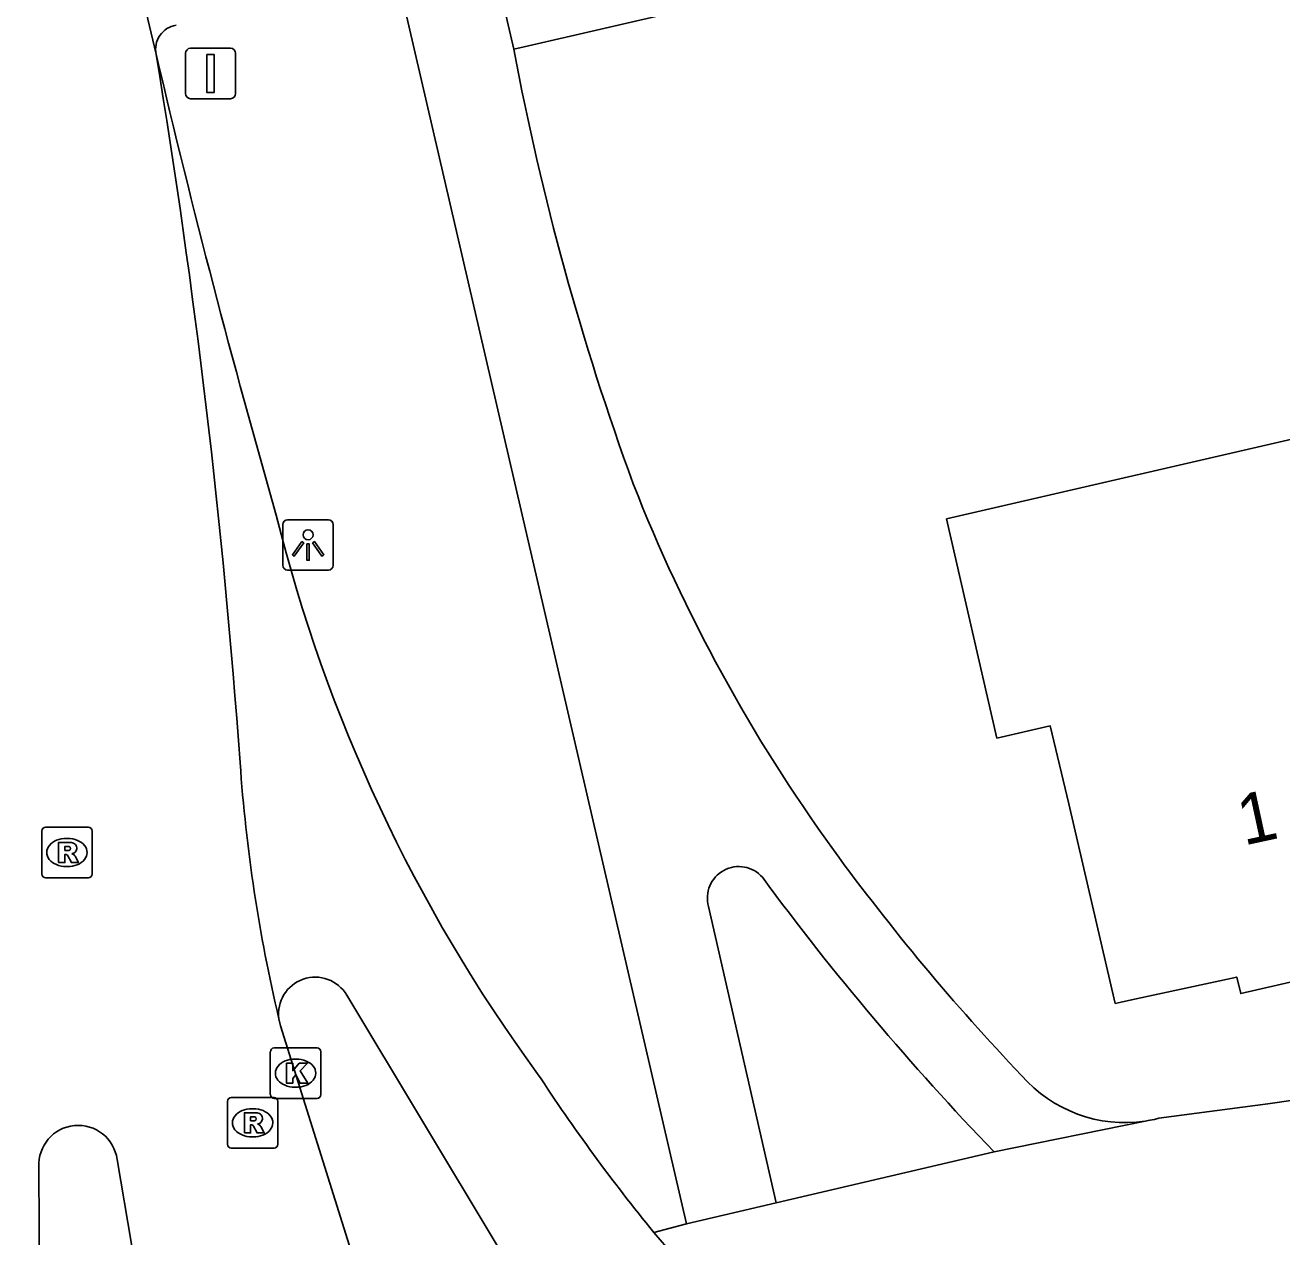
# Model space of a CAD drawing. Extents: x 156414 to 157775, y 382335 to 383765.
# Drawn here: x 156659.96 to 156684.9, y 382938.76 to 382962.8 of the extents above; entities that cross this region are included whole.
import ezdxf

# ---------------------------------------------------------------- set-up
doc = ezdxf.new("R2010")
doc.units = 0
for name, color, linetype in [('IMGEO_Fietspad_gesloten', 7, 'Continuous'), ('IMGEO_Kolk', 7, 'Continuous'), ('IMGEO_Lichtpunt', 7, 'Continuous'), ('IMGEO_Pand', 7, 'Continuous'), ('IMGEO_Pand_nummerreeks', 7, 'Continuous'), ('IMGEO_Rijbaan_lokaal_gesloten', 7, 'Continuous'), ('IMGEO_Rijbaan_lokaal_open', 7, 'Continuous'), ('IMGEO_Rioolput', 7, 'Continuous'), ('IMGEO_Verkeersbordpaal', 7, 'Continuous'), ('IMGEO_Voetpad_open', 7, 'Continuous')]:
    doc.layers.add(name, color=color, linetype=linetype)

msp = doc.modelspace()

# ---------------------------------------------------------------- linework, layer by layer
at = {"layer": 'IMGEO_Fietspad_gesloten'}
for points in [[(156666.346, 382943.555), (156669.332, 382938.592)], [(156673.691, 382937.395), (156672.436, 382938.851)]]:
    msp.add_lwpolyline(points, dxfattribs=at)
for centre, radius, start, end in [((156852.43, 383006.82), 195.033, 193.21871, 195.99498), ((156695.66, 382960.697), 31.644, 193.9326, 216.2229), ((156665.719, 382943.187), 0.727, 30.3959, 187.8466), ((156700.822, 382962.05), 36.66, 213.1595, 219.2581)]:
    msp.add_arc(centre, radius, start, end, dxfattribs=at)
at = {"layer": 'IMGEO_Kolk'}
for p, q in [((156664.904, 382942.509), (156665.756, 382942.509)), ((156664.829, 382941.583), (156664.829, 382942.435)), ((156665.317, 382942.289), (156665.342, 382942.289)), ((156665.83, 382942.435), (156665.83, 382941.583)), ((156665.34, 382941.729), (156665.315, 382941.729)), ((156665.756, 382941.509), (156664.904, 382941.509))]:
    msp.add_line(p, q, dxfattribs=at)
for points in [[(156664.904, 382942.509), (156665.756, 382942.509)], [(156664.829, 382941.583), (156664.829, 382942.435)], [(156665.83, 382942.435), (156665.83, 382941.583)], [(156665.15, 382942.209), (156665.273, 382942.209), (156665.273, 382942.058), (156665.403, 382942.209), (156665.567, 382942.209), (156665.421, 382942.058), (156665.574, 382941.809), (156665.422, 382941.809), (156665.337, 382941.973), (156665.273, 382941.906), (156665.273, 382941.809), (156665.15, 382941.809), (156665.15, 382942.209)], [(156665.756, 382941.509), (156664.904, 382941.509)]]:
    msp.add_lwpolyline(points, dxfattribs=at)
for centre, start, end in [((156664.906, 382942.433), 91.552, 178.448), ((156664.906, 382942.433), 91.552, 178.448), ((156665.754, 382942.433), 1.552, 88.448), ((156665.754, 382942.433), 1.552, 88.448), ((156664.906, 382941.585), 181.552, 268.448), ((156664.906, 382941.585), 181.552, 268.448), ((156665.754, 382941.585), 271.552, 358.448), ((156665.754, 382941.585), 271.552, 358.448)]:
    msp.add_arc(centre, 0.0765, start, end, dxfattribs=at)
for centre, major_axis, ratio, start_param, end_param in [((156665.316, 382942.009), (-0.387, 0.002), 0.722429, 4.712389, 7.853982), ((156665.341, 382942.009), (-0.39, 0.002), 0.717154, 1.570796, 4.712389)]:
    msp.add_ellipse(centre, major_axis=major_axis, ratio=ratio, start_param=start_param, end_param=end_param, dxfattribs=at)
at = {"layer": 'IMGEO_Lichtpunt'}
for p, q in [((156665.981, 382952.987), (156665.173, 382952.987)), ((156665.981, 382952.987), (156665.173, 382952.987)), ((156665.079, 382952.892), (156665.079, 382952.085)), ((156665.079, 382952.892), (156665.079, 382952.085)), ((156666.075, 382952.085), (156666.075, 382952.892)), ((156666.075, 382952.085), (156666.075, 382952.892)), ((156665.173, 382951.991), (156665.981, 382951.991)), ((156665.173, 382951.991), (156665.981, 382951.991))]:
    msp.add_line(p, q, dxfattribs=at)
for points in [[(156665.453, 382952.556), (156665.492, 382952.528), (156665.304, 382952.266), (156665.266, 382952.293), (156665.453, 382952.556)], [(156665.555, 382952.508), (156665.602, 382952.508), (156665.602, 382952.186), (156665.555, 382952.186), (156665.555, 382952.508)], [(156665.665, 382952.528), (156665.703, 382952.555), (156665.89, 382952.293), (156665.851, 382952.265), (156665.665, 382952.528)]]:
    msp.add_lwpolyline(points, dxfattribs=at)
msp.add_circle((156665.578, 382952.69), 0.0994, dxfattribs=at)
for centre, start, end in [((156665.173, 382952.892), 90, 180), ((156665.173, 382952.892), 90, 180), ((156665.981, 382952.892), 0, 90), ((156665.981, 382952.892), 0, 90), ((156665.173, 382952.085), 180, 270), ((156665.173, 382952.085), 180, 270), ((156665.981, 382952.085), 270, 0), ((156665.981, 382952.085), 270, 360)]:
    msp.add_arc(centre, 0.0946, start, end, dxfattribs=at)
at = {"layer": 'IMGEO_Pand'}
for points in [[(156678.32, 382969.463), (156679.378, 382964.776), (156679.422, 382964.581), (156669.864, 382962.371), (156669.66, 382962.324)], [(156669.66, 382962.324), (156668.527, 382967.194)], [(156688.133, 382944.522), (156688.029, 382944.497), (156684.08, 382943.587), (156684.002, 382943.914), (156681.915, 382943.463), (156681.71, 382943.419), (156681.59, 382943.393), (156680.67, 382947.354), (156680.301, 382948.897), (156679.243, 382948.657), (156678.244, 382953.005), (156685.784, 382954.744)]]:
    msp.add_lwpolyline(points, dxfattribs=at)
at = {"layer": 'IMGEO_Rijbaan_lokaal_gesloten'}
for points in [[(156659.965, 382973.144), (156662.564, 382962.222)], [(156664.999, 382943.088), (156665.032, 382942.951), (156666.607, 382937.928)], [(156662.36, 382936.934), (156661.789, 382940.297)], [(156660.24, 382940.148), (156660.255, 382936.501)]]:
    msp.add_lwpolyline(points, dxfattribs=at)
for centre, radius, start, end in [((156510.161, 382937.028), 154.471, 4.13618, 9.38663), ((156695.739, 382950.339), 31.584, 183.9374, 193.2718), ((156661.017, 382940.195), 0.779, 7.53, 183.4589)]:
    msp.add_arc(centre, radius, start, end, dxfattribs=at)
at = {"layer": 'IMGEO_Rijbaan_lokaal_open'}
msp.add_arc((156663.038, 382962.322), 0.485, 99.305, 191.9556, dxfattribs=at)
at = {"layer": 'IMGEO_Rioolput'}
for p, q in [((156660.293, 382945.961), (156660.293, 382946.813)), ((156660.368, 382946.887), (156661.22, 382946.887)), ((156661.294, 382946.813), (156661.294, 382945.961)), ((156660.781, 382946.667), (156660.806, 382946.667)), ((156660.804, 382946.107), (156660.779, 382946.107)), ((156661.22, 382945.887), (156660.368, 382945.887)), ((156664.052, 382941.524), (156664.904, 382941.524)), ((156663.977, 382940.598), (156663.977, 382941.45)), ((156664.465, 382941.304), (156664.49, 382941.304)), ((156664.978, 382941.45), (156664.978, 382940.598)), ((156664.904, 382940.524), (156664.052, 382940.524)), ((156664.488, 382940.744), (156664.463, 382940.744))]:
    msp.add_line(p, q, dxfattribs=at)
for points in [[(156660.293, 382945.961), (156660.293, 382946.813)], [(156660.368, 382946.887), (156661.22, 382946.887)], [(156661.294, 382946.813), (156661.294, 382945.961)], [(156660.882, 382946.585), (156660.63, 382946.587), (156660.63, 382946.187)], [(156660.808, 382946.506), (156660.754, 382946.506), (156660.754, 382946.425)], [(156660.63, 382946.187), (156660.754, 382946.187), (156660.754, 382946.349), (156660.765, 382946.349)], [(156660.754, 382946.425), (156660.806, 382946.425)], [(156660.812, 382946.32), (156660.883, 382946.187), (156661.023, 382946.187), (156660.958, 382946.313)], [(156661.22, 382945.887), (156660.368, 382945.887)], [(156664.052, 382941.524), (156664.904, 382941.524)], [(156663.977, 382940.598), (156663.977, 382941.45)], [(156664.978, 382941.45), (156664.978, 382940.598)], [(156664.566, 382941.222), (156664.314, 382941.224), (156664.314, 382940.824)], [(156664.492, 382941.143), (156664.438, 382941.143), (156664.438, 382941.062)], [(156664.438, 382941.062), (156664.49, 382941.062)], [(156664.314, 382940.824), (156664.438, 382940.824), (156664.438, 382940.986), (156664.449, 382940.986)], [(156664.496, 382940.957), (156664.567, 382940.824), (156664.707, 382940.824), (156664.642, 382940.95)], [(156664.904, 382940.524), (156664.052, 382940.524)]]:
    msp.add_lwpolyline(points, dxfattribs=at)
for centre, radius, start, end in [((156660.37, 382946.811), 0.0765, 91.552, 178.448), ((156660.37, 382946.811), 0.0765, 91.552, 178.448), ((156661.218, 382946.811), 0.0765, 1.552, 88.448), ((156661.218, 382946.811), 0.0765, 1.552, 88.448), ((156660.814, 382946.41), 0.0964, 77.0061, 93.1865), ((156660.828, 382946.467), 0.0378, 276.6634, 79.6772), ((156660.881, 382946.475), 0.109, 350.3612, 89.416), ((156660.764, 382946.296), 0.0533, 26.0293, 88.6989), ((156660.79, 382946.614), 0.19, 274.7715, 282.9687), ((156660.879, 382946.475), 0.112, 277.5842, 350.9817), ((156660.863, 382946.26), 0.108, 29.5134, 73.7905), ((156660.37, 382945.963), 0.0765, 181.552, 268.448), ((156660.37, 382945.963), 0.0765, 181.552, 268.448), ((156661.218, 382945.963), 0.0765, 271.552, 358.448), ((156661.218, 382945.963), 0.0765, 271.552, 358.448), ((156664.054, 382941.448), 0.0765, 91.552, 178.448), ((156664.054, 382941.448), 0.0765, 91.552, 178.448), ((156664.902, 382941.448), 0.0765, 1.552, 88.448), ((156664.902, 382941.448), 0.0765, 1.552, 88.448), ((156664.474, 382941.251), 0.19, 274.7715, 282.9687), ((156664.498, 382941.047), 0.0964, 77.0061, 93.1865), ((156664.512, 382941.104), 0.0378, 276.6634, 79.6772), ((156664.565, 382941.112), 0.109, 350.3612, 89.416), ((156664.563, 382941.112), 0.112, 277.5842, 350.9817), ((156664.448, 382940.933), 0.0533, 26.0293, 88.6989), ((156664.547, 382940.897), 0.108, 29.5134, 73.7905), ((156664.054, 382940.6), 0.0765, 181.552, 268.448), ((156664.054, 382940.6), 0.0765, 181.552, 268.448), ((156664.902, 382940.6), 0.0765, 271.552, 358.448), ((156664.902, 382940.6), 0.0765, 271.552, 358.448)]:
    msp.add_arc(centre, radius, start, end, dxfattribs=at)
for centre, major_axis, ratio, start_param, end_param in [((156660.78, 382946.387), (-0.387, 0.002), 0.722429, 4.712389, 7.853982), ((156660.805, 382946.387), (-0.39, 0.002), 0.717154, 1.570796, 4.712389), ((156664.464, 382941.024), (-0.387, 0.002), 0.722429, 4.712389, 7.853982), ((156664.489, 382941.024), (-0.39, 0.002), 0.717154, 1.570796, 4.712389)]:
    msp.add_ellipse(centre, major_axis=major_axis, ratio=ratio, start_param=start_param, end_param=end_param, dxfattribs=at)
at = {"layer": 'IMGEO_Verkeersbordpaal'}
for p, q in [((156663.148, 382961.442), (156663.148, 382962.242)), ((156663.148, 382962.242), (156663.148, 382961.442)), ((156663.248, 382962.342), (156664.038, 382962.342)), ((156664.038, 382962.342), (156663.248, 382962.342)), ((156664.138, 382962.242), (156664.138, 382961.442)), ((156664.138, 382961.442), (156664.138, 382962.242)), ((156664.038, 382961.342), (156663.248, 382961.342)), ((156663.248, 382961.342), (156664.038, 382961.342))]:
    msp.add_line(p, q, dxfattribs=at)
msp.add_lwpolyline([(156663.568, 382962.217), (156663.718, 382962.217), (156663.718, 382961.467), (156663.568, 382961.467), (156663.568, 382962.217)], dxfattribs=at)
for centre, start, end in [((156663.248, 382962.242), 90, 180), ((156663.248, 382962.242), 90, 180), ((156664.038, 382962.242), 0, 90), ((156664.038, 382962.242), 360, 90), ((156663.248, 382961.442), 180, 270), ((156663.248, 382961.442), 180, 270), ((156664.038, 382961.442), 270, 0), ((156664.038, 382961.442), 270, 0)]:
    msp.add_arc(centre, 0.1, start, end, dxfattribs=at)
at = {"layer": 'IMGEO_Voetpad_open'}
for points in [[(156673.083, 382939.021), (156667.343, 382963.791)], [(156682.186, 382941.059), (156682.277, 382941.074), (156682.367, 382941.093), (156682.457, 382941.114), (156684.621, 382941.401), (156688.818, 382942.007), (156690.964, 382942.317), (156695.172, 382942.922), (156697.316, 382943.283), (156701.49, 382943.97), (156703.626, 382944.363), (156707.784, 382945.131), (156709.9, 382945.567), (156714.056, 382946.398), (156716.17, 382946.889), (156720.294, 382947.835), (156722.404, 382948.322), (156726.534, 382949.277), (156728.633, 382949.759), (156732.769, 382950.716), (156734.871, 382951.2), (156739.004, 382952.161)], [(156674.862, 382939.439), (156673.524, 382945.315)], [(156679.19, 382940.447), (156682.186, 382941.059)], [(156679.19, 382940.447), (156674.862, 382939.439)], [(156673.083, 382939.021), (156674.862, 382939.439)], [(156672.436, 382938.851), (156673.083, 382939.021)]]:
    msp.add_lwpolyline(points, dxfattribs=at)
for centre, radius, start, end in [((156723.135, 382972.366), 54.41, 190.6361, 200.063), ((156702.549, 382965.678), 32.787, 201.4252, 215.9283), ((156712.216, 382972.863), 44.832, 216.1151, 223.569), ((156674.123, 382945.485), 0.623, 41.0952, 195.87), ((156717.439, 382977.384), 53.173, 216.3141, 224.001), ((156681.781, 382943.737), 2.709, 220.8947, 278.6036)]:
    msp.add_arc(centre, radius, start, end, dxfattribs=at)

# ---------------------------------------------------------------- texts
at = {"layer": 'IMGEO_Pand_nummerreeks'}
msp.add_text('1', height=1, rotation=12.1921, dxfattribs=at).set_placement((156684.14, 382946.522))

doc.saveas('drawing.dxf')
